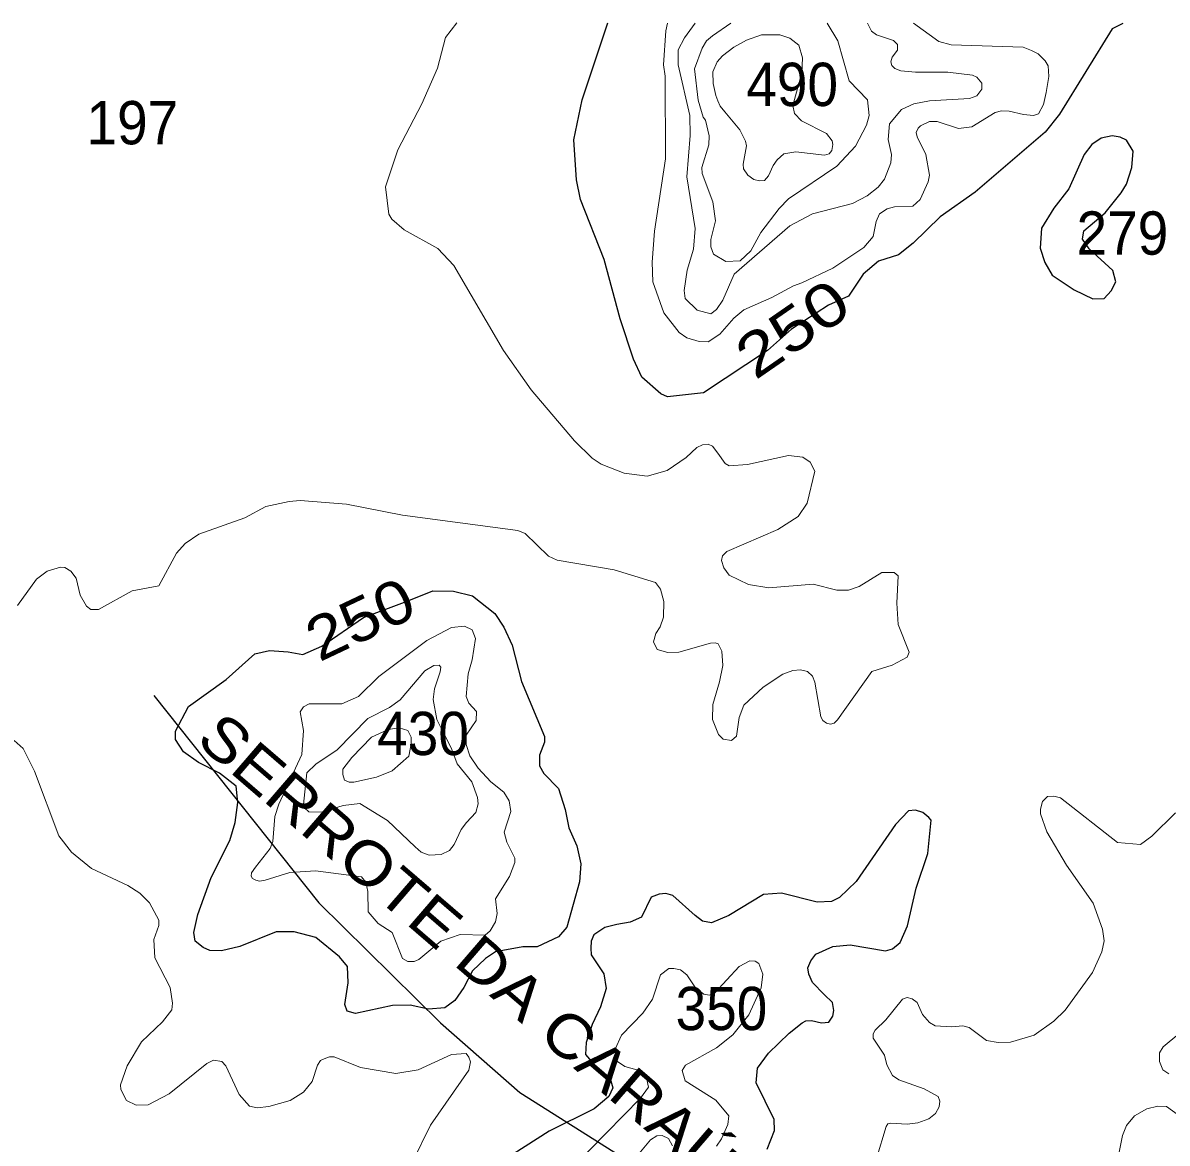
# Model space of a CAD drawing. Extents: x 499.9 to 555.3, y 9281.5 to 9336.8.
# Drawn here: x 543.252 to 547.482, y 9332.629 to 9336.772 of the extents above; entities that cross this region are included whole.
import ezdxf
from ezdxf.enums import TextEntityAlignment as Align

# ---------------------------------------------------------------- set-up
doc = ezdxf.new("R2010")
doc.units = 0
doc.header["$LTSCALE"] = 0.064
for name, color, linetype, lineweight in [('1', 7, 'Continuous', 25), ('2', 7, 'Continuous', 13), ('26', 7, 'Continuous', 25)]:
    doc.layers.add(name, color=color, linetype=linetype, lineweight=lineweight)
doc.layers.add('21', color=7, linetype='Continuous')
doc.layers.add('61', color=7, linetype='Continuous')

msp = doc.modelspace()

# ---------------------------------------------------------------- linework, layer by layer
at = {"layer": '1'}
for points in [[(547.3178, 9336.7696), (547.2785, 9336.7491), (547.084, 9336.4344), (547.0313, 9336.3674), (546.7728, 9336.1453), (546.6433, 9336.054), (546.5429, 9335.957), (546.4889, 9335.9137), (546.4152, 9335.8902), (546.3585, 9335.8422), (546.304, 9335.7615), (546.2298, 9335.7273), (546.0937, 9335.6387), (546.0052, 9335.5601), (545.7679, 9335.4037), (545.6346, 9335.3889), (545.6103, 9335.3999), (545.5399, 9335.4612), (545.5093, 9335.5284), (545.4605, 9335.6776), (545.4002, 9335.8965), (545.3131, 9336.1186), (545.2985, 9336.1917), (545.2889, 9336.3389), (545.3197, 9336.4875), (545.4147, 9336.7711)], [(546.003, 9332.6076), (546.0303, 9332.6759), (546.0297, 9332.7164), (545.9624, 9332.8519), (545.9672, 9332.9065), (546.0087, 9332.9615), (546.0847, 9333.036), (546.1328, 9333.0736), (546.1467, 9333.0816), (546.1673, 9333.0828), (546.2046, 9333.0747), (546.2308, 9333.0771), (546.2458, 9333.0991), (546.2504, 9333.1194), (546.2455, 9333.1489), (546.214, 9333.1787), (546.1714, 9333.2229), (546.1573, 9333.2539), (546.1537, 9333.2774), (546.1646, 9333.3038), (546.1836, 9333.3275), (546.2462, 9333.3559), (546.3098, 9333.3625), (546.4411, 9333.3409), (546.4668, 9333.348), (546.4954, 9333.3717), (546.5221, 9333.4328), (546.5539, 9333.572), (546.597, 9333.7002), (546.6096, 9333.8233), (546.6011, 9333.8329), (546.5794, 9333.8523), (546.5523, 9333.8603), (546.5265, 9333.8583), (546.4773, 9333.8076), (546.3329, 9333.5967), (546.2708, 9333.5379), (546.2411, 9333.5223), (546.1888, 9333.5205), (546.0559, 9333.5536), (545.99, 9333.5489), (545.8618, 9333.471), (545.7981, 9333.4443), (545.7648, 9333.4505), (545.7377, 9333.4711), (545.6546, 9333.5454), (545.6293, 9333.5525), (545.604, 9333.5503), (545.5751, 9333.5384), (545.5394, 9333.4644), (545.4964, 9333.4458), (545.4472, 9333.4372), (545.4035, 9333.4264), (545.3628, 9333.3996), (545.3525, 9333.3762), (545.351, 9333.3501), (545.3525, 9333.3253), (545.3997, 9333.255), (545.408, 9333.2011), (545.3874, 9333.1336), (545.356, 9333.0675), (545.334, 9333.0018), (545.3319, 9332.9571), (545.3958, 9332.8819), (545.4259, 9332.86), (545.4329, 9332.8338), (545.4177, 9332.8012), (545.3641, 9332.7557), (545.1976, 9332.6739), (544.9617, 9332.5227)]]:
    msp.add_lwpolyline(points, dxfattribs=at)
for points in [[(547.0126, 9335.9379), (547.0302, 9335.8861), (547.0569, 9335.8387), (547.1385, 9335.7839), (547.2069, 9335.7509), (547.2489, 9335.7524), (547.2755, 9335.7809), (547.2929, 9335.8139), (547.2811, 9335.8558), (547.1941, 9335.9357), (547.1689, 9335.9716), (547.1738, 9336.0022), (547.2527, 9336.0694), (547.3126, 9336.1425), (547.3315, 9336.175), (547.3513, 9336.2371), (547.356, 9336.297), (547.3316, 9336.3375), (547.3083, 9336.3484), (547.2792, 9336.3539), (547.2385, 9336.3449), (547.2039, 9336.3214), (547.1754, 9336.2853), (547.119, 9336.1576), (547.0631, 9336.0865), (547.0182, 9336.0123)], [(544.287, 9334.4367), (544.3572, 9334.4666), (544.5107, 9334.5726), (544.6728, 9334.6335), (544.7678, 9334.672), (544.8432, 9334.6708), (544.9139, 9334.6528), (544.9963, 9334.5875), (545.0293, 9334.5373), (545.0608, 9334.4712), (545.0947, 9334.3368), (545.1803, 9334.1331), (545.1803, 9334.1123), (545.1619, 9334.0638), (545.162, 9334.0242), (545.178, 9333.9956), (545.2317, 9333.9411), (545.2569, 9333.8624), (545.2701, 9333.7949), (545.2998, 9333.7287), (545.3141, 9333.6619), (545.3094, 9333.5951), (545.2631, 9333.4281), (545.232, 9333.392), (545.1527, 9333.3554), (545.1002, 9333.3546), (544.9992, 9333.3362), (544.9626, 9333.3119), (544.9139, 9333.2661), (544.8823, 9333.2045), (544.8481, 9333.1564), (544.8118, 9333.1292), (544.7508, 9333.1241), (544.684, 9333.1397), (544.6181, 9333.1382), (544.4812, 9333.1083), (544.4501, 9333.1172), (544.4423, 9333.1422), (544.4547, 9333.2219), (544.4513, 9333.283), (544.4223, 9333.3187), (544.3347, 9333.3903), (544.2543, 9333.4103), (544.1875, 9333.4102), (544.0537, 9333.3564), (543.9862, 9333.3405), (543.9429, 9333.3416), (543.9176, 9333.3529), (543.8883, 9333.3763), (543.8837, 9333.408), (543.898, 9333.4749), (543.9472, 9333.611), (544.0173, 9333.7487), (544.0362, 9333.8148), (544.0467, 9333.8893), (544.0401, 9333.9488), (543.9789, 9333.9976), (543.9004, 9334.0364), (543.845, 9334.0759), (543.8155, 9334.1213), (543.8155, 9334.1529), (543.8634, 9334.2433), (544.0028, 9334.3434), (544.1088, 9334.438), (544.1629, 9334.4512), (544.232, 9334.4465)]]:
    msp.add_lwpolyline(points, close=True, dxfattribs=at)
at = {"layer": '2'}
for points in [[(545.8905, 9334.1338), (545.9001, 9334.203), (545.9172, 9334.2489), (545.9884, 9334.3155), (546.0608, 9334.3637), (546.0981, 9334.3765), (546.1265, 9334.3795), (546.1525, 9334.3736), (546.1707, 9334.3558), (546.1801, 9334.3344), (546.2021, 9334.2059), (546.2096, 9334.1926), (546.2226, 9334.1827), (546.2381, 9334.1779), (546.2508, 9334.1827), (546.2636, 9334.1948), (546.3903, 9334.3731), (546.4658, 9334.3971), (546.5208, 9334.4266), (546.528, 9334.4451), (546.4883, 9334.5469), (546.4825, 9334.6264), (546.4881, 9334.727), (546.4728, 9334.7391), (546.4278, 9334.7389), (546.3439, 9334.6879), (546.3042, 9334.6743), (546.2604, 9334.6742), (546.1737, 9334.6963), (546.01, 9334.6822), (545.9341, 9334.6947), (545.8631, 9334.7291), (545.8431, 9334.7561), (545.8342, 9334.7832), (545.8384, 9334.8015), (545.8549, 9334.8168), (546.0425, 9334.8982), (546.1175, 9334.9462), (546.1513, 9334.9957), (546.1798, 9335.1134), (546.1618, 9335.1472), (546.1354, 9335.1657), (546.0821, 9335.1723), (545.9311, 9335.1388), (545.8626, 9335.1342), (545.8486, 9335.1428), (545.8214, 9335.1807), (545.8011, 9335.2058), (545.7858, 9335.2134), (545.764, 9335.2114), (545.7437, 9335.202), (545.7036, 9335.1639), (545.6341, 9335.1167), (545.5595, 9335.0949), (545.4752, 9335.1066), (545.3901, 9335.1394), (545.3567, 9335.1617), (545.2909, 9335.2259), (545.1312, 9335.4142), (545.0285, 9335.5606), (544.8449, 9335.8742), (544.7857, 9335.9378), (544.6609, 9336.0059), (544.6163, 9336.0457), (544.6043, 9336.0644), (544.5918, 9336.1647), (544.6373, 9336.3017), (544.7269, 9336.4726), (544.7851, 9336.6046), (544.8143, 9336.717), (544.8561, 9336.7715)], [(545.6353, 9336.7709), (545.6283, 9336.7423), (545.6199, 9336.616), (545.6262, 9336.5745), (545.6278, 9336.2689), (545.5864, 9336.0008), (545.5785, 9335.8869), (545.5813, 9335.8137), (545.6217, 9335.6989), (545.6782, 9335.6265), (545.7068, 9335.6073), (545.7524, 9335.5928), (545.7852, 9335.5925), (545.8288, 9335.6201), (545.8804, 9335.6794), (545.9174, 9335.711), (546.0209, 9335.7565), (546.1003, 9335.7996), (546.1315, 9335.81), (546.2468, 9335.8642), (546.3614, 9335.9412), (546.3959, 9335.9819), (546.4061, 9336.0365), (546.4183, 9336.0653), (546.4475, 9336.0841), (546.4746, 9336.0918), (546.5423, 9336.0939), (546.5694, 9336.1188), (546.5987, 9336.1841), (546.6035, 9336.208), (546.5905, 9336.2848), (546.5582, 9336.3498), (546.5546, 9336.366), (546.5618, 9336.3816), (546.5707, 9336.3907), (546.6035, 9336.4071), (546.632, 9336.4073), (546.7104, 9336.3806), (546.76, 9336.3872), (546.8462, 9336.4407), (546.8694, 9336.4465), (546.8987, 9336.4454), (546.9512, 9336.4329), (546.9882, 9336.429), (547.0061, 9336.4357), (547.025, 9336.4695), (547.035, 9336.514), (547.0443, 9336.5737), (547.0426, 9336.6124), (547.0309, 9336.6314), (547.0058, 9336.6574), (546.9812, 9336.6693), (546.9496, 9336.6811), (546.6839, 9336.6907), (546.6384, 9336.7031), (546.5439, 9336.7702)], [(546.3746, 9336.7703), (546.3886, 9336.7407), (546.4078, 9336.7274), (546.4701, 9336.7069), (546.485, 9336.691), (546.4853, 9336.6703), (546.4656, 9336.6446), (546.4609, 9336.6277), (546.4641, 9336.6141), (546.4752, 9336.6023), (546.498, 9336.5948), (546.5518, 9336.5889), (546.6719, 9336.5887), (546.7626, 9336.5776), (546.7789, 9336.5706), (546.7975, 9336.549), (546.7974, 9336.5268), (546.7785, 9336.5017), (546.7514, 9336.4923), (546.6034, 9336.4837), (546.5455, 9336.4723), (546.4995, 9336.4514), (546.4554, 9336.3985), (546.4507, 9336.3397), (546.4629, 9336.2844), (546.4602, 9336.2538), (546.437, 9336.1938), (546.414, 9336.1639), (546.3736, 9336.1317), (546.3183, 9336.104), (546.1712, 9336.0654), (546.0873, 9336.0215), (545.8813, 9335.8428), (545.8391, 9335.7462), (545.8167, 9335.7114), (545.7951, 9335.6959), (545.7451, 9335.7093), (545.7, 9335.7529), (545.6963, 9335.782), (545.7072, 9335.8576), (545.7311, 9335.9347), (545.7375, 9336.0118), (545.7058, 9336.202), (545.7185, 9336.3549), (545.717, 9336.4295), (545.6745, 9336.6162), (545.674, 9336.6716), (545.6972, 9336.7159), (545.7368, 9336.7709)], [(545.8685, 9336.7707), (545.8012, 9336.7242), (545.7791, 9336.7048), (545.7631, 9336.6779), (545.7345, 9336.6016), (545.748, 9336.4853), (545.7669, 9336.4227), (545.7758, 9336.4114), (545.7885, 9336.3541), (545.7883, 9336.32), (545.7615, 9336.2371), (545.7632, 9336.2149), (545.8025, 9336.1104), (545.8122, 9336.0399), (545.7952, 9335.9705), (545.7951, 9335.9434), (545.8055, 9335.9162), (545.851, 9335.8887), (545.9031, 9335.892), (545.943, 9335.9286), (545.9804, 9335.996), (546.0476, 9336.0856), (546.0817, 9336.1206), (546.2612, 9336.2419), (546.3296, 9336.3151), (546.371, 9336.3931), (546.3806, 9336.4286), (546.3739, 9336.4868), (546.3061, 9336.5571), (546.2651, 9336.7057), (546.2248, 9336.7705)], [(543.2321, 9334.617), (543.3018, 9334.7145), (543.3417, 9334.7436), (543.3904, 9334.7586), (543.4066, 9334.758), (543.4292, 9334.7445), (543.4487, 9334.7187), (543.4631, 9334.6558), (543.4872, 9334.6154), (543.5024, 9334.6027), (543.5316, 9334.6028), (543.6552, 9334.6721), (543.7538, 9334.69), (543.8199, 9334.811), (543.8512, 9334.847), (543.9018, 9334.8813), (544.0721, 9334.9413), (544.15, 9334.9831), (544.236, 9335.0021), (544.2774, 9335.0051), (544.4477, 9334.9925), (544.6555, 9334.9511), (545.0812, 9334.894), (545.1085, 9334.8833), (545.195, 9334.7996), (545.2268, 9334.7846), (545.4376, 9334.7491), (545.5911, 9334.7026), (545.6089, 9334.678), (545.6214, 9334.6321), (545.6199, 9334.5737), (545.6072, 9334.5378), (545.5914, 9334.5134), (545.5837, 9334.4832), (545.597, 9334.4544), (545.6359, 9334.4435), (545.6764, 9334.445), (545.7939, 9334.4786), (545.8115, 9334.4794), (545.8223, 9334.476), (545.8357, 9334.4483), (545.8397, 9334.3955), (545.8268, 9334.3345), (545.8031, 9334.2516)], [(545.8031, 9334.2516), (545.8013, 9334.1963), (545.8241, 9334.1406), (545.8404, 9334.1234), (545.8712, 9334.1175), (545.8905, 9334.1338)], [(544.8369, 9332.9566), (544.7133, 9332.8999), (544.6307, 9332.887), (544.5002, 9332.909), (544.4027, 9332.9482), (544.3849, 9332.9485), (544.3658, 9332.9406), (544.3523, 9332.935), (544.3405, 9332.918), (544.3209, 9332.8567), (544.2886, 9332.8181), (544.2398, 9332.7876), (544.1606, 9332.7647), (544.1175, 9332.7596), (544.0898, 9332.7658), (544.0511, 9332.8092), (544.0015, 9332.9148), (543.9869, 9332.9311), (543.9566, 9332.9366), (543.9322, 9332.9244), (543.7927, 9332.8121), (543.7148, 9332.7715), (543.6704, 9332.7694), (543.6348, 9332.7874), (543.6132, 9332.8279), (543.613, 9332.8448), (543.6376, 9332.9156), (543.6899, 9333.0036), (543.7677, 9333.0784), (543.8025, 9333.1223), (543.8053, 9333.1463), (543.7958, 9333.2051), (543.7398, 9333.3151), (543.7355, 9333.3818), (543.754, 9333.4342), (543.7541, 9333.4541), (543.7199, 9333.518), (543.6845, 9333.5535), (543.6399, 9333.5823), (543.5056, 9333.6449), (543.4318, 9333.7047), (543.384, 9333.7651), (543.2948, 9334.005), (543.2531, 9334.0883), (543.2189, 9334.1186)], [(547.5129, 9333.8507), (547.4262, 9333.7638), (547.3838, 9333.7332), (547.2992, 9333.7407), (547.0878, 9333.9064), (547.0628, 9333.9123), (547.0401, 9333.9108), (547.0216, 9333.8927), (547.0141, 9333.8642)], [(547.0141, 9333.8642), (547.0143, 9333.8466), (547.0377, 9333.7805), (547.1101, 9333.6571), (547.2081, 9333.517), (547.2432, 9333.42)], [(547.2432, 9333.42), (547.2494, 9333.3779), (547.2413, 9333.3365), (547.2068, 9333.2603), (547.1048, 9333.1208), (547.0635, 9333.0802), (546.9911, 9333.0282), (546.9026, 9333.0031), (546.8574, 9333.0016), (546.8144, 9333.0093), (546.75, 9333.0566), (546.7273, 9333.0634), (546.6844, 9333.0588), (546.6242, 9333.0636), (546.6035, 9333.0748), (546.5775, 9333.1051), (546.5585, 9333.149), (546.5391, 9333.1632), (546.5206, 9333.168), (546.5043, 9333.1614), (546.4424, 9333.0856), (546.4031, 9333.0475), (546.3953, 9333.034), (546.3953, 9333.0174), (546.4374, 9332.9543), (546.4453, 9332.9192), (546.4662, 9332.8795), (546.4905, 9332.863), (546.5836, 9332.8297), (546.6357, 9332.8014), (546.6421, 9332.7851), (546.6393, 9332.7638), (546.6256, 9332.7394), (546.601, 9332.7191), (546.5609, 9332.7045), (546.5207, 9332.6991), (546.4594, 9332.7036), (546.4498, 9332.7007), (546.4438, 9332.6904), (546.4073, 9332.5726)], [(545.8161, 9332.6186), (545.835, 9332.6456), (545.8578, 9332.6988), (545.8612, 9332.7298), (545.8132, 9332.7886), (545.7006, 9332.8597), (545.6891, 9332.8978), (545.7019, 9332.9182), (545.8167, 9332.9819), (545.8765, 9333.0302), (545.9352, 9333.1034), (545.9815, 9333.2033), (545.9873, 9333.2545), (545.9728, 9333.2938), (545.9595, 9333.3021), (545.9391, 9333.3033), (545.8995, 9333.2825), (545.8088, 9333.1841), (545.7885, 9333.1767), (545.7688, 9333.1802), (545.7379, 9333.2035), (545.7067, 9333.2515), (545.683, 9333.2697), (545.6578, 9333.2754), (545.6401, 9333.2747), (545.6094, 9333.2517), (545.5795, 9333.1614), (545.5438, 9333.1094), (545.4645, 9333.0289), (545.4418, 9332.9768), (545.4458, 9332.9342), (545.4771, 9332.9133), (545.535, 9332.8967), (545.556, 9332.8755), (545.565, 9332.8369), (545.5356, 9332.7961), (545.2203, 9332.4746)], [(547.4882, 9332.885), (547.466, 9332.9006), (547.4541, 9332.9316), (547.4537, 9332.9631), (547.4674, 9332.9849), (547.5249, 9333.034)], [(544.7592, 9332.6964), (544.8999, 9332.8989), (544.9064, 9332.9296), (544.9005, 9332.947), (544.8904, 9332.9611), (544.8369, 9332.9566)], [(547.291, 9332.5269), (547.3171, 9332.6582), (547.3325, 9332.6942), (547.3612, 9332.7307), (547.4074, 9332.7567), (547.4478, 9332.7658), (547.4799, 9332.7653), (547.5248, 9332.7323)], [(544.693, 9332.5631), (544.7592, 9332.6964)], [(545.4855, 9332.5377), (545.5723, 9332.6421), (545.5951, 9332.656), (545.6146, 9332.6575), (545.6387, 9332.647), (545.653, 9332.6191)]]:
    msp.add_lwpolyline(points, dxfattribs=at)
for points in [[(546.1309, 9336.4088), (546.1046, 9336.4369), (546.0986, 9336.466), (546.1313, 9336.5864), (546.1342, 9336.6426), (546.1209, 9336.6893), (546.0876, 9336.7147), (546.05, 9336.7268), (545.9826, 9336.7268), (545.9269, 9336.7073), (545.8803, 9336.6818), (545.8382, 9336.6502), (545.8191, 9336.6276), (545.8021, 9336.5901), (545.8037, 9336.5475), (545.8134, 9336.5035), (545.8205, 9336.4829), (545.8296, 9336.4641), (545.8468, 9336.4426), (545.9018, 9336.3755), (545.9239, 9336.3338), (545.9268, 9336.3166), (545.9149, 9336.2489), (545.916, 9336.2316), (545.9321, 9336.2088), (545.9543, 9336.1922), (545.9753, 9336.1869), (545.9931, 9336.189), (546.0084, 9336.206), (546.0262, 9336.244), (546.0399, 9336.2648), (546.0655, 9336.2867), (546.1094, 9336.2944), (546.2156, 9336.2825), (546.2331, 9336.2874), (546.242, 9336.3), (546.246, 9336.3216), (546.2435, 9336.3349), (546.2225, 9336.3629)], [(545.0296, 9333.927), (544.9823, 9333.9658), (544.9351, 9334.016), (544.9042, 9334.062), (544.89, 9334.1037), (544.8908, 9334.1384), (544.9275, 9334.192), (544.9288, 9334.2251), (544.9006, 9334.2556), (544.891, 9334.2813), (544.8983, 9334.3652), (544.9132, 9334.4163), (544.9256, 9334.4958), (544.9128, 9334.5275), (544.8842, 9334.5408), (544.8369, 9334.5356), (544.7452, 9334.4883), (544.5672, 9334.3553), (544.4923, 9334.2808), (544.4309, 9334.2542), (544.3103, 9334.254), (544.2886, 9334.2431), (544.2766, 9334.2238), (544.2893, 9334.1545), (544.2828, 9334.0663), (544.1979, 9333.8829), (544.1828, 9333.837), (544.1752, 9333.745), (544.1657, 9333.7191), (544.1116, 9333.6497), (544.0974, 9333.6285), (544.0958, 9333.6159), (544.1011, 9333.6083), (544.1135, 9333.6016), (544.1266, 9333.5985), (544.1475, 9333.6015), (544.2385, 9333.6301), (544.3339, 9333.6364), (544.5039, 9333.6138), (544.52, 9333.594), (544.5268, 9333.56), (544.5288, 9333.4844), (544.5657, 9333.4412), (544.617, 9333.4086), (544.6551, 9333.3124), (544.6748, 9333.3009), (544.698, 9333.3012), (544.7151, 9333.3089), (544.7965, 9333.3765), (544.8687, 9333.4008), (544.9608, 9333.3981), (544.9788, 9333.4143), (544.9996, 9333.4479), (545.0053, 9333.4789), (544.9996, 9333.5321), (545.0503, 9333.6149), (545.0707, 9333.6664), (545.0699, 9333.6833), (545.0404, 9333.7423), (545.0312, 9333.779), (545.056, 9333.8561), (545.0498, 9333.8948)], [(544.9262, 9333.8517), (544.9346, 9333.8836), (544.9324, 9333.9071), (544.9117, 9333.9649), (544.8575, 9334.0324), (544.8375, 9334.0849), (544.8182, 9334.1254), (544.8011, 9334.1592), (544.7823, 9334.1953), (544.7685, 9334.2692), (544.7734, 9334.3089), (544.7948, 9334.3717), (544.7963, 9334.3887), (544.7911, 9334.3966), (544.771, 9334.3956), (544.7383, 9334.3763), (544.6467, 9334.2679), (544.6076, 9334.2397), (544.5275, 9334.1993), (544.4134, 9334.0837), (544.3349, 9334.0306), (544.3018, 9333.9991), (544.2895, 9333.8816), (544.2927, 9333.8689), (544.3088, 9333.854), (544.3568, 9333.8532), (544.4358, 9333.8783), (544.4976, 9333.8857), (544.5996, 9333.8226), (544.7025, 9333.7246), (544.7245, 9333.7053), (544.7532, 9333.6939), (544.7987, 9333.6967), (544.8287, 9333.7114), (544.8463, 9333.7336), (544.8717, 9333.789), (544.8922, 9333.8146)], [(544.4748, 9333.9644), (544.5595, 9333.9822), (544.6164, 9334.0058), (544.6789, 9334.06), (544.6872, 9334.1054), (544.6872, 9334.1307), (544.6753, 9334.1545), (544.6426, 9334.1649), (544.6025, 9334.1589), (544.5402, 9334.1307), (544.4674, 9334.055), (544.4347, 9334.0119), (544.4347, 9333.9926), (544.4407, 9333.9718), (544.4585, 9333.9644)]]:
    msp.add_lwpolyline(points, close=True, dxfattribs=at)
at = {"layer": '26'}
msp.add_lwpolyline([(543.7355, 9334.2842), (544.3463, 9333.5177), (544.7954, 9333.0745), (545.0888, 9332.817), (545.6577, 9332.4578), (546.1068, 9332.2302)], dxfattribs=at)

# ---------------------------------------------------------------- texts
at = {"layer": '21', "width": 0.95}
for s, p in [('490', (545.9263, 9336.4641)), ('197', (543.4869, 9336.3225)), ('279', (547.1473, 9335.9145)), ('430', (544.5615, 9334.0642)), ('350', (545.6647, 9333.0472))]:
    msp.add_text(s, height=0.16, dxfattribs=at).set_placement(p)
at = {"layer": '26', "width": 1.15}
msp.add_text('SERROTE DA CARAÚBA', height=0.16, rotation=319.268, dxfattribs=at).set_placement((544.9687, 9333.1801), align=Align.CENTER)
at = {"layer": '61'}
for rotation, width, p in [(34.682, 1.25, (546.1426, 9335.5752)), (25.346, 1.15, (544.5328, 9334.4946))]:
    msp.add_text('250', height=0.16, rotation=rotation, dxfattribs=dict(at, width=width)).set_placement(p, align=Align.CENTER)

doc.saveas('drawing.dxf')
